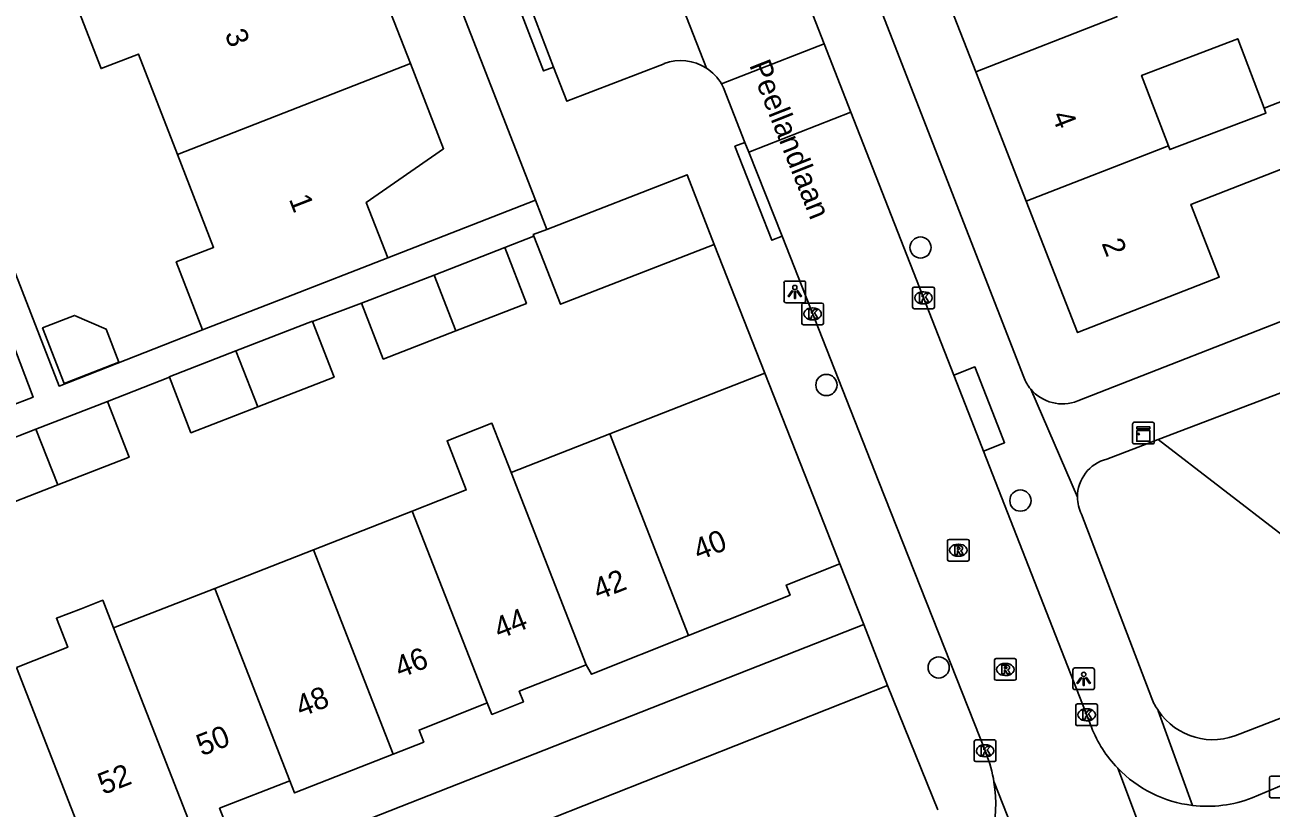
# Model space of a CAD drawing. Extents: x 159689 to 160786, y 387323 to 388339.
# Drawn here: x 159997.4 to 160054.8, y 387669.1 to 387705.2 of the extents above; entities that cross this region are included whole.
import ezdxf

# ---------------------------------------------------------------- set-up
doc = ezdxf.new("R2010")
doc.units = 0
for name, color, linetype in [('IMGEO_Boom', 7, 'Continuous'), ('IMGEO_Groenvoorziening', 7, 'Continuous'), ('IMGEO_Kast', 7, 'Continuous'), ('IMGEO_Kolk', 7, 'Continuous'), ('IMGEO_Lichtpunt', 7, 'Continuous'), ('IMGEO_Muur', 7, 'Continuous'), ('IMGEO_Openbare_ruimte_label', 7, 'Continuous'), ('IMGEO_Pand', 7, 'Continuous'), ('IMGEO_Pand_nummerreeks', 7, 'Continuous'), ('IMGEO_Rijbaan_lokaal_open', 7, 'Continuous'), ('IMGEO_Rioolput', 7, 'Continuous'), ('IMGEO_Voetpad_open', 7, 'Continuous')]:
    doc.layers.add(name, color=color, linetype=linetype)

msp = doc.modelspace()

# ---------------------------------------------------------------- linework, layer by layer
at = {"layer": 'IMGEO_Boom'}
for centre in [(160038.684, 387694.919), (160034.347, 387688.587), (160043.288, 387683.265), (160039.522, 387675.579)]:
    msp.add_circle(centre, 0.489, dxfattribs=at)
at = {"layer": 'IMGEO_Groenvoorziening'}
msp.add_lwpolyline([(160069.361, 387687.123), (160058.25, 387679.449), (160049.632, 387686.076)], dxfattribs=at)
at = {"layer": 'IMGEO_Kast'}
for p, q in [((160048.458, 387685.946), (160048.458, 387686.787)), ((160048.458, 387686.787), (160048.458, 387685.946)), ((160048.533, 387686.871), (160049.374, 387686.871)), ((160049.374, 387686.871), (160048.533, 387686.871)), ((160049.458, 387686.796), (160049.458, 387685.955)), ((160049.458, 387685.955), (160049.458, 387686.796)), ((160049.383, 387685.871), (160048.542, 387685.871)), ((160048.542, 387685.871), (160049.383, 387685.871))]:
    msp.add_line(p, q, dxfattribs=at)
for points in [[(160048.653, 387686.661), (160049.253, 387686.661), (160049.253, 387686.576), (160048.653, 387686.576), (160048.653, 387686.661)], [(160048.653, 387686.486), (160049.253, 387686.486), (160049.253, 387685.997), (160048.653, 387685.997), (160048.653, 387686.486)]]:
    msp.add_lwpolyline(points, dxfattribs=at)
msp.add_circle((160048.737, 387686.335), 0.0377, dxfattribs=at)
for centre, start, end in [((160048.536, 387686.793), 92.4484, 184.28452), ((160048.536, 387686.793), 92.4484, 184.28452), ((160049.38, 387686.793), 2.4484, 94.28452), ((160049.38, 387686.793), 2.4484, 94.28452), ((160048.536, 387685.949), 182.4484, 274.28452), ((160048.536, 387685.949), 182.4484, 274.28452), ((160049.38, 387685.949), 272.4484, 4.28452), ((160049.38, 387685.949), 272.4484, 4.28452)]:
    msp.add_arc(centre, 0.0779, start, end, dxfattribs=at)
at = {"layer": 'IMGEO_Kolk'}
for p, q in [((160038.321, 387692.174), (160038.321, 387693.026)), ((160038.396, 387693.1), (160039.248, 387693.1)), ((160039.322, 387693.026), (160039.322, 387692.174)), ((160033.286, 387692.361), (160034.138, 387692.361)), ((160038.832, 387692.32), (160038.807, 387692.32)), ((160038.809, 387692.88), (160038.834, 387692.88)), ((160033.211, 387691.435), (160033.211, 387692.287)), ((160033.699, 387692.141), (160033.724, 387692.141)), ((160034.212, 387692.287), (160034.212, 387691.435)), ((160039.248, 387692.1), (160038.396, 387692.1)), ((160034.138, 387691.361), (160033.286, 387691.361)), ((160033.722, 387691.581), (160033.697, 387691.581)), ((160045.839, 387672.974), (160045.839, 387673.826)), ((160045.914, 387673.9), (160046.766, 387673.9)), ((160046.327, 387673.68), (160046.352, 387673.68)), ((160046.84, 387673.826), (160046.84, 387672.974)), ((160046.766, 387672.9), (160045.914, 387672.9)), ((160046.35, 387673.12), (160046.325, 387673.12)), ((160041.234, 387672.243), (160042.086, 387672.243)), ((160041.159, 387671.317), (160041.159, 387672.169)), ((160041.647, 387672.023), (160041.672, 387672.023)), ((160042.16, 387672.169), (160042.16, 387671.317)), ((160042.086, 387671.243), (160041.234, 387671.243)), ((160041.67, 387671.463), (160041.645, 387671.463)), ((160054.765, 387669.652), (160054.765, 387670.504)), ((160054.84, 387670.578), (160055.692, 387670.578)), ((160055.692, 387669.578), (160054.84, 387669.578))]:
    msp.add_line(p, q, dxfattribs=at)
for points in [[(160038.321, 387692.174), (160038.321, 387693.026)], [(160038.396, 387693.1), (160039.248, 387693.1)], [(160039.322, 387693.026), (160039.322, 387692.174)], [(160033.286, 387692.361), (160034.138, 387692.361)], [(160038.642, 387692.8), (160038.765, 387692.8), (160038.765, 387692.649), (160038.895, 387692.8), (160039.059, 387692.8), (160038.913, 387692.649), (160039.066, 387692.4), (160038.914, 387692.4), (160038.829, 387692.564), (160038.765, 387692.497), (160038.765, 387692.4), (160038.642, 387692.4), (160038.642, 387692.8)], [(160033.211, 387691.435), (160033.211, 387692.287)], [(160033.532, 387692.061), (160033.655, 387692.061), (160033.655, 387691.91), (160033.785, 387692.061), (160033.949, 387692.061), (160033.803, 387691.91), (160033.956, 387691.661), (160033.804, 387691.661), (160033.719, 387691.825), (160033.655, 387691.758), (160033.655, 387691.661), (160033.532, 387691.661), (160033.532, 387692.061)], [(160034.212, 387692.287), (160034.212, 387691.435)], [(160039.248, 387692.1), (160038.396, 387692.1)], [(160034.138, 387691.361), (160033.286, 387691.361)], [(160045.839, 387672.974), (160045.839, 387673.826)], [(160045.914, 387673.9), (160046.766, 387673.9)], [(160046.16, 387673.6), (160046.283, 387673.6), (160046.283, 387673.449), (160046.413, 387673.6), (160046.577, 387673.6), (160046.431, 387673.449), (160046.584, 387673.2), (160046.432, 387673.2), (160046.347, 387673.364), (160046.283, 387673.297), (160046.283, 387673.2), (160046.16, 387673.2), (160046.16, 387673.6)], [(160046.84, 387673.826), (160046.84, 387672.974)], [(160046.766, 387672.9), (160045.914, 387672.9)], [(160041.234, 387672.243), (160042.086, 387672.243)], [(160041.159, 387671.317), (160041.159, 387672.169)], [(160041.48, 387671.943), (160041.603, 387671.943), (160041.603, 387671.792), (160041.733, 387671.943), (160041.897, 387671.943), (160041.751, 387671.792), (160041.904, 387671.543), (160041.752, 387671.543), (160041.667, 387671.707), (160041.603, 387671.64), (160041.603, 387671.543), (160041.48, 387671.543), (160041.48, 387671.943)], [(160042.16, 387672.169), (160042.16, 387671.317)], [(160042.086, 387671.243), (160041.234, 387671.243)], [(160054.765, 387669.652), (160054.765, 387670.504)], [(160054.84, 387670.578), (160055.692, 387670.578)], [(160055.692, 387669.578), (160054.84, 387669.578)]]:
    msp.add_lwpolyline(points, dxfattribs=at)
for centre, start, end in [((160038.398, 387693.024), 91.55205, 178.44795), ((160038.398, 387693.024), 91.55205, 178.44795), ((160039.246, 387693.024), 1.55205, 88.44795), ((160039.246, 387693.024), 1.55205, 88.44795), ((160033.288, 387692.285), 91.55205, 178.44795), ((160033.288, 387692.285), 91.55205, 178.44795), ((160034.136, 387692.285), 1.55205, 88.44795), ((160034.136, 387692.285), 1.55205, 88.44795), ((160038.398, 387692.176), 181.55205, 268.44795), ((160038.398, 387692.176), 181.55205, 268.44795), ((160039.246, 387692.176), 271.55205, 358.44795), ((160039.246, 387692.176), 271.55205, 358.44795), ((160033.288, 387691.437), 181.55205, 268.44795), ((160033.288, 387691.437), 181.55205, 268.44795), ((160034.136, 387691.437), 271.55205, 358.44795), ((160034.136, 387691.437), 271.55205, 358.44795), ((160045.916, 387673.824), 91.55205, 178.44795), ((160045.916, 387673.824), 91.55205, 178.44795), ((160046.764, 387673.824), 1.55205, 88.44795), ((160046.764, 387673.824), 1.55205, 88.44795), ((160045.916, 387672.976), 181.55205, 268.44795), ((160045.916, 387672.976), 181.55205, 268.44795), ((160046.764, 387672.976), 271.55205, 358.44795), ((160046.764, 387672.976), 271.55205, 358.44795), ((160041.236, 387672.167), 91.55205, 178.44795), ((160041.236, 387672.167), 91.55205, 178.44795), ((160042.084, 387672.167), 1.55205, 88.44795), ((160042.084, 387672.167), 1.55205, 88.44795), ((160041.236, 387671.319), 181.55205, 268.44795), ((160041.236, 387671.319), 181.55205, 268.44795), ((160042.084, 387671.319), 271.55205, 358.44795), ((160042.084, 387671.319), 271.55205, 358.44795), ((160054.842, 387670.502), 91.55205, 178.44795), ((160054.842, 387670.502), 91.55205, 178.44795), ((160054.842, 387669.654), 181.55205, 268.44795), ((160054.842, 387669.654), 181.55205, 268.44795)]:
    msp.add_arc(centre, 0.0765, start, end, dxfattribs=at)
for centre, major_axis, ratio, start_param, end_param in [((160038.808, 387692.6), (-0.387, 0.002), 0.722429, 4.712389, 7.853982), ((160038.833, 387692.6), (-0.39, 0.002), 0.717154, 1.570796, 4.712389), ((160033.698, 387691.861), (-0.387, 0.002), 0.722429, 4.712389, 7.853982), ((160033.723, 387691.861), (-0.39, 0.002), 0.717154, 1.570796, 4.712389), ((160046.326, 387673.4), (-0.387, 0.002), 0.722429, 4.712389, 7.853982), ((160046.351, 387673.4), (-0.39, 0.002), 0.717154, 1.570796, 4.712389), ((160041.646, 387671.743), (-0.387, 0.002), 0.722429, 4.712389, 7.853982), ((160041.671, 387671.743), (-0.39, 0.002), 0.717154, 1.570796, 4.712389)]:
    msp.add_ellipse(centre, major_axis=major_axis, ratio=ratio, start_param=start_param, end_param=end_param, dxfattribs=at)
at = {"layer": 'IMGEO_Lichtpunt'}
for p, q in [((160032.393, 387693.28), (160032.393, 387692.473)), ((160032.393, 387693.28), (160032.393, 387692.473)), ((160033.295, 387693.375), (160032.487, 387693.375)), ((160033.295, 387693.375), (160032.487, 387693.375)), ((160033.389, 387692.473), (160033.389, 387693.28)), ((160033.389, 387692.473), (160033.389, 387693.28)), ((160032.487, 387692.379), (160033.295, 387692.379)), ((160032.487, 387692.379), (160033.295, 387692.379)), ((160045.705, 387675.461), (160045.705, 387674.654)), ((160045.705, 387675.461), (160045.705, 387674.654)), ((160046.607, 387675.556), (160045.799, 387675.556)), ((160046.607, 387675.556), (160045.799, 387675.556)), ((160046.701, 387674.654), (160046.701, 387675.461)), ((160046.701, 387674.654), (160046.701, 387675.461)), ((160045.799, 387674.56), (160046.607, 387674.56)), ((160045.799, 387674.56), (160046.607, 387674.56))]:
    msp.add_line(p, q, dxfattribs=at)
for points in [[(160032.767, 387692.944), (160032.806, 387692.916), (160032.618, 387692.654), (160032.58, 387692.681), (160032.767, 387692.944)], [(160032.869, 387692.896), (160032.916, 387692.896), (160032.916, 387692.574), (160032.869, 387692.574), (160032.869, 387692.896)], [(160032.979, 387692.916), (160033.017, 387692.943), (160033.204, 387692.681), (160033.165, 387692.653), (160032.979, 387692.916)], [(160046.079, 387675.125), (160046.118, 387675.097), (160045.93, 387674.835), (160045.892, 387674.862), (160046.079, 387675.125)], [(160046.291, 387675.097), (160046.329, 387675.124), (160046.516, 387674.862), (160046.477, 387674.834), (160046.291, 387675.097)], [(160046.181, 387675.077), (160046.228, 387675.077), (160046.228, 387674.755), (160046.181, 387674.755), (160046.181, 387675.077)]]:
    msp.add_lwpolyline(points, dxfattribs=at)
for centre in [(160032.892, 387693.078), (160046.204, 387675.259)]:
    msp.add_circle(centre, 0.0994, dxfattribs=at)
for centre, start, end in [((160032.487, 387693.28), 90, 180), ((160032.487, 387693.28), 90, 180), ((160033.295, 387693.28), 0, 90), ((160033.295, 387693.28), 0, 90), ((160032.487, 387692.473), 180, 270), ((160032.487, 387692.473), 180, 270), ((160033.295, 387692.473), 270, 0), ((160033.295, 387692.473), 270, 360), ((160045.799, 387675.461), 90, 180), ((160045.799, 387675.461), 90, 180), ((160046.607, 387675.461), 0, 90), ((160046.607, 387675.461), 0, 90), ((160045.799, 387674.654), 180, 270), ((160045.799, 387674.654), 180, 270), ((160046.607, 387674.654), 270, 0), ((160046.607, 387674.654), 270, 360)]:
    msp.add_arc(centre, 0.0946, start, end, dxfattribs=at)
at = {"layer": 'IMGEO_Muur'}
msp.add_lwpolyline([(160029.18, 387695.062), (160031.513, 387689.139)], dxfattribs=at)
at = {"layer": 'IMGEO_Pand'}
for points in [[(160008.244, 387709.529), (160009.217, 387707.026), (160013.649, 387707.319), (160015.175, 387703.392)], [(160041.227, 387703.003), (160038.953, 387708.82)], [(160004.437, 387699.21), (160002.643, 387703.826), (160000.921, 387703.156), (160000, 387705.525), (159999.732, 387706.214), (160001.454, 387706.885)], [(160041.227, 387703.003), (160047.768, 387705.557)], [(160050.105, 387699.603), (160048.873, 387702.847), (160053.305, 387704.53), (160054.519, 387701.332)], [(160004.437, 387699.21), (160015.175, 387703.392)], [(160015.175, 387703.392), (160016.701, 387699.467), (160013.143, 387696.999), (160014.138, 387694.441)], [(160060.342, 387703.605), (160062.693, 387697.59), (160056.921, 387695.334), (160055.624, 387698.652), (160051.143, 387696.9), (160052.452, 387693.552), (160045.92, 387690.998), (160043.556, 387697.046)], [(160054.519, 387701.332), (160060.342, 387703.605)], [(160043.556, 387697.046), (160041.227, 387703.003)], [(160054.519, 387701.332), (160054.604, 387701.109), (160050.172, 387699.426), (160050.105, 387699.603)], [(160005.599, 387691.121), (160004.381, 387694.254), (160006.104, 387694.923), (160004.437, 387699.21)], [(160043.556, 387697.046), (160050.105, 387699.603)], [(160021.461, 387695.756), (160027.934, 387698.27), (160029.18, 387695.062)], [(160021.461, 387695.756), (160020.839, 387695.514), (160020.869, 387695.436)], [(160029.18, 387695.062), (160022.085, 387692.306), (160020.869, 387695.436)], [(160016.265, 387693.646), (160019.524, 387694.913)], [(160019.524, 387694.913), (160020.523, 387692.343), (160017.268, 387691.078)], [(160005.599, 387691.121), (160009.478, 387692.629), (160014.138, 387694.441)], [(160016.265, 387693.646), (160012.926, 387692.349)], [(160017.268, 387691.078), (160016.265, 387693.646)], [(159995.528, 387687.167), (159997.785, 387688.024), (159995.982, 387692.773)], [(160017.268, 387691.078), (160013.924, 387689.779), (160012.926, 387692.349)], [(160001.737, 387689.64), (160001.15, 387691.159), (159999.702, 387691.791), (159998.224, 387691.217), (159999.217, 387688.661), (159999.376, 387688.723), (160001.737, 387689.64)], [(160010.665, 387691.508), (160010.659, 387691.524), (160007.134, 387690.154)], [(160010.665, 387691.508), (160011.658, 387688.954), (160008.138, 387687.586)], [(160007.134, 387690.154), (160004.061, 387688.96), (160004.068, 387688.943)], [(160008.138, 387687.586), (160007.134, 387690.154)], [(160008.138, 387687.586), (160005.06, 387686.39), (160004.068, 387688.943)], [(160024.366, 387686.343), (160031.513, 387689.139)], [(160031.513, 387689.139), (160033.94, 387682.976), (160034.971, 387680.356)], [(160001.215, 387687.834), (159997.919, 387686.553)], [(160001.215, 387687.834), (160002.214, 387685.264), (159998.923, 387683.985)], [(160015.262, 387682.782), (160017.752, 387683.756), (160016.869, 387686.017), (160018.931, 387686.823), (160019.814, 387684.563)], [(159997.919, 387686.553), (159994.617, 387685.27)], [(159997.919, 387686.553), (159998.923, 387683.985)], [(160019.814, 387684.563), (160024.366, 387686.343)], [(160027.996, 387677.051), (160024.366, 387686.343)], [(159998.923, 387683.985), (159995.616, 387682.7), (159994.617, 387685.27)], [(160019.814, 387684.563), (160023.275, 387675.706)], [(160010.711, 387681.002), (160015.262, 387682.782)], [(160018.717, 387673.949), (160015.262, 387682.782)], [(160006.161, 387679.222), (160010.711, 387681.002)], [(160010.711, 387681.002), (160014.388, 387671.594)], [(160027.996, 387677.051), (160032.676, 387678.913), (160032.493, 387679.375), (160034.971, 387680.356)], [(160001.499, 387677.398), (160006.161, 387679.222)], [(160009.622, 387670.364), (160006.161, 387679.222)], [(159997.017, 387675.574), (159999.386, 387676.51), (159998.865, 387677.843), (160000, 387678.287), (160000.999, 387678.677), (160001.499, 387677.398)], [(160001.499, 387677.398), (160005.202, 387667.928)], [(160023.275, 387675.706), (160023.515, 387675.268), (160027.996, 387677.051)], [(160018.717, 387673.949), (160018.928, 387673.415), (160020.385, 387673.992), (160020.19, 387674.486), (160023.275, 387675.706)], [(160000.692, 387666.166), (160000, 387667.936), (159997.017, 387675.574)], [(160014.388, 387671.594), (160015.791, 387672.146), (160015.572, 387672.693), (160018.717, 387673.949)], [(160014.388, 387671.594), (160009.84, 387669.805), (160009.622, 387670.364)], [(160009.622, 387670.364), (160006.381, 387669.097), (160006.621, 387668.483), (160005.202, 387667.928)]]:
    msp.add_lwpolyline(points, dxfattribs=at)
at = {"layer": 'IMGEO_Rijbaan_lokaal_open'}
for points in [[(160034.24, 387704.299), (160021.961, 387735.751)], [(160016.916, 387733.521), (160028.819, 387703.181)], [(160029.51, 387702.449), (160034.24, 387704.299)], [(160034.24, 387704.299), (160035.472, 387701.152)], [(160030.593, 387699.761), (160029.598, 387702.278), (160029.51, 387702.449)], [(160035.472, 387701.152), (160030.768, 387699.317)], [(160040.216, 387689.036), (160035.472, 387701.152)], [(160030.768, 387699.317), (160030.593, 387699.761)], [(160030.768, 387699.317), (160032.302, 387695.434)], [(160032.302, 387695.434), (160036.769, 387684.127), (160041.702, 387671.64)], [(160041.583, 387685.544), (160041.4, 387686.011), (160040.216, 387689.036)], [(160046.561, 387672.828), (160041.583, 387685.544)], [(160053.164, 387656.585), (160047.771, 387670.941)], [(160042.071, 387670.3), (160047.986, 387655.306)], [(160053.969, 387669.574), (160055.434, 387670.196)]]:
    msp.add_lwpolyline(points, dxfattribs=at)
for centre, radius, start, end in [((160027.645, 387701.381), 2.149, 29.80352, 56.89574), ((160051.909, 387674.926), 5.744, 201.41771, 223.92067), ((160035.753, 387669.281), 6.399, 9.16185, 21.6304), ((160051.898, 387674.92), 5.733, 223.953, 263.15671), ((160035.787, 387669.292), 6.364, 322.59967, 9.11773), ((160051.898, 387674.927), 5.74, 263.16931, 291.15241)]:
    msp.add_arc(centre, radius, start, end, dxfattribs=at)
at = {"layer": 'IMGEO_Rioolput'}
for p, q in [((160039.925, 387680.553), (160039.925, 387681.405)), ((160040, 387681.479), (160040.852, 387681.479)), ((160040.926, 387681.405), (160040.926, 387680.553)), ((160040.413, 387681.259), (160040.438, 387681.259)), ((160040.852, 387680.479), (160040, 387680.479)), ((160040.436, 387680.699), (160040.411, 387680.699)), ((160042.092, 387675.062), (160042.092, 387675.914)), ((160042.167, 387675.988), (160043.019, 387675.988)), ((160042.58, 387675.768), (160042.605, 387675.768)), ((160043.093, 387675.914), (160043.093, 387675.062)), ((160042.603, 387675.208), (160042.578, 387675.208)), ((160043.019, 387674.988), (160042.167, 387674.988))]:
    msp.add_line(p, q, dxfattribs=at)
for points in [[(160039.925, 387680.553), (160039.925, 387681.405)], [(160040, 387681.479), (160040.852, 387681.479)], [(160040.926, 387681.405), (160040.926, 387680.553)], [(160040.514, 387681.177), (160040.262, 387681.179), (160040.262, 387680.779)], [(160040.262, 387680.779), (160040.386, 387680.779), (160040.386, 387680.941), (160040.397, 387680.941)], [(160040.44, 387681.098), (160040.386, 387681.098), (160040.386, 387681.017)], [(160040.386, 387681.017), (160040.438, 387681.017)], [(160040.444, 387680.912), (160040.515, 387680.779), (160040.655, 387680.779), (160040.59, 387680.905)], [(160040.852, 387680.479), (160040, 387680.479)], [(160042.092, 387675.062), (160042.092, 387675.914)], [(160042.167, 387675.988), (160043.019, 387675.988)], [(160042.681, 387675.686), (160042.429, 387675.688), (160042.429, 387675.288)], [(160043.093, 387675.914), (160043.093, 387675.062)], [(160042.429, 387675.288), (160042.553, 387675.288), (160042.553, 387675.45), (160042.564, 387675.45)], [(160042.607, 387675.607), (160042.553, 387675.607), (160042.553, 387675.526)], [(160042.553, 387675.526), (160042.605, 387675.526)], [(160042.611, 387675.421), (160042.682, 387675.288), (160042.822, 387675.288), (160042.757, 387675.414)], [(160043.019, 387674.988), (160042.167, 387674.988)]]:
    msp.add_lwpolyline(points, dxfattribs=at)
for centre, radius, start, end in [((160040.002, 387681.403), 0.0765, 91.55205, 178.44795), ((160040.002, 387681.403), 0.0765, 91.55205, 178.44795), ((160040.85, 387681.403), 0.0765, 1.55205, 88.44795), ((160040.85, 387681.403), 0.0765, 1.55205, 88.44795), ((160040.396, 387680.888), 0.0533, 26.02933, 88.69889), ((160040.422, 387681.206), 0.19, 274.7715, 282.96867), ((160040.446, 387681.002), 0.0964, 77.00612, 93.18647), ((160040.46, 387681.059), 0.0378, 276.66336, 79.67722), ((160040.513, 387681.067), 0.109, 350.36119, 89.41601), ((160040.511, 387681.067), 0.112, 277.58423, 350.98172), ((160040.495, 387680.852), 0.108, 29.51342, 73.79051), ((160040.002, 387680.555), 0.0765, 181.55205, 268.44795), ((160040.002, 387680.555), 0.0765, 181.55205, 268.44795), ((160040.85, 387680.555), 0.0765, 271.55205, 358.44795), ((160040.85, 387680.555), 0.0765, 271.55205, 358.44795), ((160042.169, 387675.912), 0.0765, 91.55205, 178.44795), ((160042.169, 387675.912), 0.0765, 91.55205, 178.44795), ((160042.68, 387675.576), 0.109, 350.36119, 89.41601), ((160043.017, 387675.912), 0.0765, 1.55205, 88.44795), ((160043.017, 387675.912), 0.0765, 1.55205, 88.44795), ((160042.563, 387675.397), 0.0533, 26.02933, 88.69889), ((160042.589, 387675.715), 0.19, 274.7715, 282.96867), ((160042.613, 387675.511), 0.0964, 77.00612, 93.18647), ((160042.627, 387675.568), 0.0378, 276.66336, 79.67722), ((160042.678, 387675.576), 0.112, 277.58423, 350.98172), ((160042.662, 387675.361), 0.108, 29.51342, 73.79051), ((160042.169, 387675.064), 0.0765, 181.55205, 268.44795), ((160042.169, 387675.064), 0.0765, 181.55205, 268.44795), ((160043.017, 387675.064), 0.0765, 271.55205, 358.44795), ((160043.017, 387675.064), 0.0765, 271.55205, 358.44795)]:
    msp.add_arc(centre, radius, start, end, dxfattribs=at)
for centre, major_axis, ratio, start_param, end_param in [((160040.412, 387680.979), (-0.387, 0.002), 0.722429, 4.712389, 7.853982), ((160040.437, 387680.979), (-0.39, 0.002), 0.717154, 1.570796, 4.712389), ((160042.579, 387675.488), (-0.387, 0.002), 0.722429, 4.712389, 7.853982), ((160042.604, 387675.488), (-0.39, 0.002), 0.717154, 1.570796, 4.712389)]:
    msp.add_ellipse(centre, major_axis=major_axis, ratio=ratio, start_param=start_param, end_param=end_param, dxfattribs=at)
at = {"layer": 'IMGEO_Voetpad_open'}
for points in [[(159997.657, 387756.826), (160000, 387750.816), (160000.318, 387750), (160020.94, 387697.092)], [(159982.371, 387750.877), (159975.76, 387748.314), (159998.986, 387688.539), (160005.599, 387691.121)], [(160043.442, 387688.944), (160024.811, 387736.808)], [(160021.776, 387703.229), (160021.31, 387703.052), (160018.9, 387709.321), (160019.367, 387709.498)], [(160021.776, 387703.229), (160020.568, 387706.378), (160019.367, 387709.498)], [(160026.873, 387703.385), (160022.38, 387701.656), (160021.776, 387703.229)], [(160032.302, 387695.434), (160031.837, 387695.253), (160030.128, 387699.58), (160030.593, 387699.761)], [(160014.138, 387694.441), (160020.94, 387697.092)], [(160020.94, 387697.092), (160021.461, 387695.756)], [(160067.164, 387696.141), (160045.929, 387687.852)], [(160020.869, 387695.436), (160019.524, 387694.913)], [(160031.513, 387689.139), (160029.18, 387695.062)], [(160012.926, 387692.349), (160010.665, 387691.508)], [(160049.632, 387686.076), (160058.11, 387689.304), (160066.349, 387692.581)], [(160004.068, 387688.943), (160001.215, 387687.834)], [(160040.216, 387689.036), (160041.193, 387689.419), (160042.373, 387686.406), (160042.561, 387685.927), (160041.583, 387685.544)], [(160043.762, 387688.403), (160045.917, 387683.417)], [(160047.272, 387685.178), (160049.632, 387686.076)], [(160046.101, 387682.639), (160049.346, 387674.145)], [(160034.971, 387680.356), (160036.074, 387677.556)], [(160071.219, 387679.422), (160053.42, 387672.531)], [(160036.074, 387677.556), (160000, 387663.396), (159982.18, 387656.4)], [(160036.074, 387677.556), (160037.17, 387674.748)], [(160037.17, 387674.748), (160009.204, 387663.69), (160010.995, 387658.901)], [(160037.17, 387674.748), (160039.479, 387669.024)], [(160049.644, 387673.586), (160051.215, 387669.228)]]:
    msp.add_lwpolyline(points, dxfattribs=at)
for centre, radius, start, end in [((160027.646, 387701.376), 2.153, 56.98616, 111.04488), ((160045.184, 387689.609), 1.865, 200.90336, 220.30503), ((160045.228, 387689.633), 1.914, 219.99332, 291.47429), ((160047.717, 387683.434), 1.8, 104.30493, 180.54217), ((160047.71, 387683.43), 1.793, 180.42597, 206.18639), ((160052.128, 387675.269), 3, 202.00216, 214.12153), ((160052.153, 387675.281), 3.028, 214.04684, 294.73284)]:
    msp.add_arc(centre, radius, start, end, dxfattribs=at)

# ---------------------------------------------------------------- texts
at = {"layer": 'IMGEO_Openbare_ruimte_label'}
msp.add_text('Peellandlaan', height=1, rotation=291.66304, dxfattribs=at).set_placement((160030.779, 387703.322))
at = {"layer": 'IMGEO_Pand_nummerreeks'}
for s, rotation, p in [('3', 291.26225, (160006.604, 387704.757)), ('4', 291.35121, (160044.716, 387701.001)), ('1', 291.26225, (160009.563, 387697.151)), ('2', 291.35121, (160047.016, 387695.116)), ('40', 21.59781, (160028.459, 387680.488)), ('42', 21.45404, (160023.834, 387678.666)), ('44', 21.45404, (160019.267, 387676.871)), ('46', 21.45404, (160014.696, 387675.075)), ('48', 21.45154, (160010.129, 387673.28)), ('50', 21.45154, (160005.559, 387671.484)), ('52', 21.35414, (160001.017, 387669.706))]:
    msp.add_text(s, height=1, rotation=rotation, dxfattribs=at).set_placement(p)

doc.saveas('drawing.dxf')
